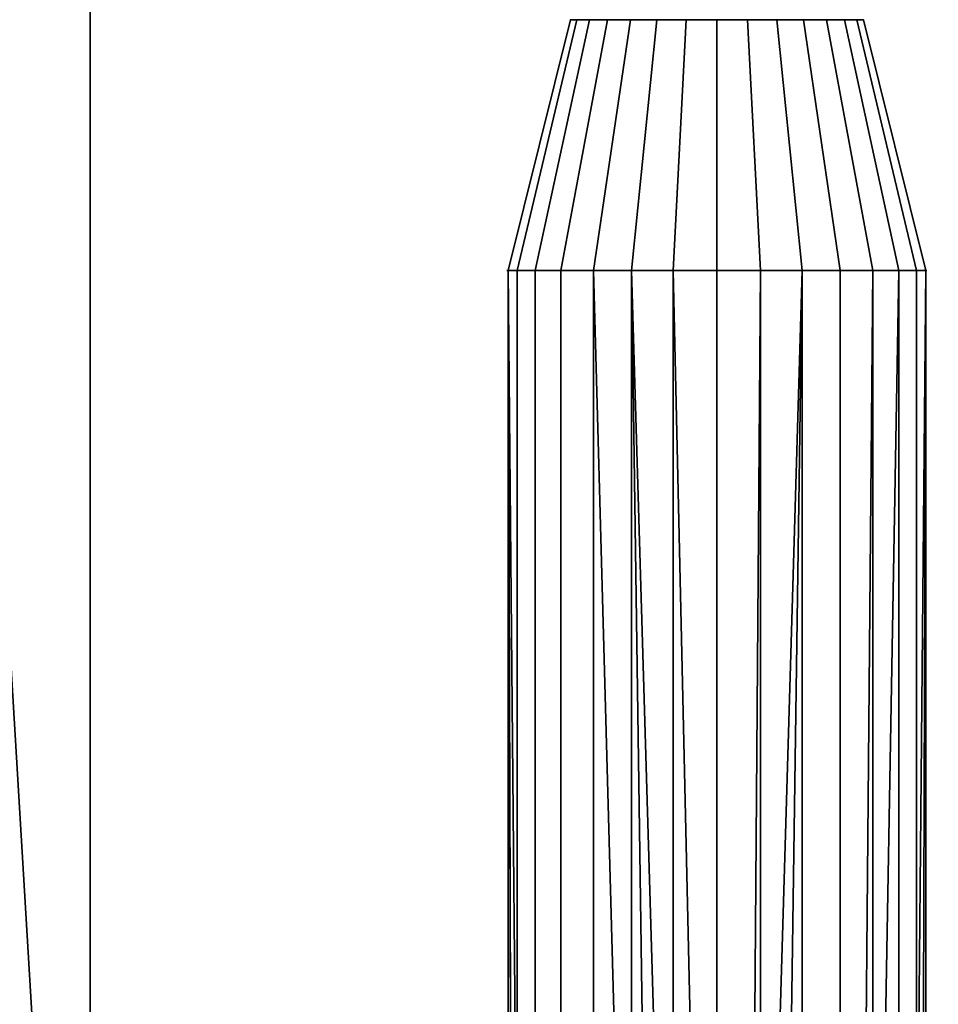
# Model space of a CAD drawing. Header units: millimetres. Extents: x -490 to 6690, y -115 to 132.
# Tile 1026 of 1031: x 6522 to 6537, y 6 to 21. Entities that reach past the tile are written whole.
import ezdxf

# ---------------------------------------------------------------- set-up
doc = ezdxf.new("R2010")
doc.units = ezdxf.units.MM
doc.layers.add('151', color=7, linetype='Continuous', true_color=0xffffff)

# ---------------------------------------------------------------- blocks, each defined once
blk = doc.blocks.new('UG_SURFACE_314')
at = {"layer": '151', "color": 252, "linetype": 'Continuous', "lineweight": 35}
for points in [[(6530.064, 17.409, 1747.965), (6529.918, 17.409, 1749.35), (6530.913, 21.409, 1749.246), (6531.015, 21.409, 1748.274)], [(6529.918, 17.409, 1749.35), (6530.349, 17.409, 1750.675), (6531.215, 21.409, 1750.175), (6530.913, 21.409, 1749.246)], [(6530.064, 17.409, 1769.965), (6529.918, 17.409, 1771.35), (6530.913, 21.409, 1771.246), (6531.015, 21.409, 1770.274)], [(6529.918, 17.409, 1771.35), (6530.349, 17.409, 1772.675), (6531.215, 21.409, 1772.175), (6530.913, 21.409, 1771.246)], [(6530.76, 17.409, 1746.758), (6530.064, 17.409, 1747.965), (6531.015, 21.409, 1748.274), (6531.504, 21.409, 1747.428)], [(6530.76, 17.409, 1768.758), (6530.064, 17.409, 1769.965), (6531.015, 21.409, 1770.274), (6531.504, 21.409, 1769.428)], [(6530.349, 17.409, 1750.675), (6531.281, 17.409, 1751.71), (6531.869, 21.409, 1750.901), (6531.215, 21.409, 1750.175)], [(6530.349, 17.409, 1772.675), (6531.281, 17.409, 1773.71), (6531.869, 21.409, 1772.901), (6531.215, 21.409, 1772.175)], [(6531.888, 17.409, 1745.94), (6530.76, 17.409, 1746.758), (6531.504, 21.409, 1747.428), (6532.294, 21.409, 1746.853)], [(6531.888, 17.409, 1767.94), (6530.76, 17.409, 1768.758), (6531.504, 21.409, 1769.428), (6532.294, 21.409, 1768.853)], [(6531.504, 21.409, 1747.428), (6531.015, 21.409, 1748.274), (6530.913, 21.409, 1749.246), (6533.25, 21.409, 1749)], [(6530.913, 21.409, 1749.246), (6531.215, 21.409, 1750.175), (6531.869, 21.409, 1750.901), (6533.25, 21.409, 1749)], [(6531.504, 21.409, 1769.428), (6531.015, 21.409, 1770.274), (6530.913, 21.409, 1771.246), (6533.25, 21.409, 1771)], [(6530.913, 21.409, 1771.246), (6531.215, 21.409, 1772.175), (6531.869, 21.409, 1772.901), (6533.25, 21.409, 1771)], [(6531.281, 17.409, 1751.71), (6532.554, 17.409, 1752.277), (6532.762, 21.409, 1751.299), (6531.869, 21.409, 1750.901)], [(6531.281, 17.409, 1773.71), (6532.554, 17.409, 1774.277), (6532.762, 21.409, 1773.299), (6531.869, 21.409, 1772.901)], [(6533.25, 21.409, 1749), (6532.294, 21.409, 1746.853), (6531.504, 21.409, 1747.428)], [(6533.25, 21.409, 1771), (6532.294, 21.409, 1768.853), (6531.504, 21.409, 1769.428)], [(6531.869, 21.409, 1750.901), (6532.762, 21.409, 1751.299), (6533.739, 21.409, 1751.299), (6533.25, 21.409, 1749)], [(6531.869, 21.409, 1772.901), (6532.762, 21.409, 1773.299), (6533.739, 21.409, 1773.299), (6533.25, 21.409, 1771)], [(6533.25, 17.409, 1745.65), (6531.888, 17.409, 1745.94), (6532.294, 21.409, 1746.853), (6533.25, 21.409, 1746.65)], [(6533.25, 17.409, 1767.65), (6531.888, 17.409, 1767.94), (6532.294, 21.409, 1768.853), (6533.25, 21.409, 1768.65)], [(6534.206, 21.409, 1746.853), (6533.25, 21.409, 1746.65), (6532.294, 21.409, 1746.853), (6533.25, 21.409, 1749)], [(6534.206, 21.409, 1768.853), (6533.25, 21.409, 1768.65), (6532.294, 21.409, 1768.853), (6533.25, 21.409, 1771)], [(6532.554, 17.409, 1752.277), (6533.947, 17.409, 1752.277), (6533.739, 21.409, 1751.299), (6532.762, 21.409, 1751.299)], [(6532.554, 17.409, 1774.277), (6533.947, 17.409, 1774.277), (6533.739, 21.409, 1773.299), (6532.762, 21.409, 1773.299)], [(6534.613, 17.409, 1745.94), (6533.25, 17.409, 1745.65), (6533.25, 21.409, 1746.65), (6534.206, 21.409, 1746.853)], [(6533.739, 21.409, 1751.299), (6534.631, 21.409, 1750.901), (6535.285, 21.409, 1750.175), (6533.25, 21.409, 1749)], [(6535.285, 21.409, 1750.175), (6535.587, 21.409, 1749.246), (6535.485, 21.409, 1748.274), (6533.25, 21.409, 1749)], [(6535.485, 21.409, 1748.274), (6534.997, 21.409, 1747.428), (6534.206, 21.409, 1746.853), (6533.25, 21.409, 1749)], [(6534.613, 17.409, 1767.94), (6533.25, 17.409, 1767.65), (6533.25, 21.409, 1768.65), (6534.206, 21.409, 1768.853)], [(6533.739, 21.409, 1773.299), (6534.631, 21.409, 1772.901), (6535.285, 21.409, 1772.175), (6533.25, 21.409, 1771)], [(6535.285, 21.409, 1772.175), (6535.587, 21.409, 1771.246), (6535.485, 21.409, 1770.274), (6533.25, 21.409, 1771)], [(6535.485, 21.409, 1770.274), (6534.997, 21.409, 1769.428), (6534.206, 21.409, 1768.853), (6533.25, 21.409, 1771)], [(6533.947, 17.409, 1752.277), (6535.219, 17.409, 1751.71), (6534.631, 21.409, 1750.901), (6533.739, 21.409, 1751.299)], [(6533.947, 17.409, 1774.277), (6535.219, 17.409, 1773.71), (6534.631, 21.409, 1772.901), (6533.739, 21.409, 1773.299)], [(6535.739, 17.409, 1746.758), (6534.613, 17.409, 1745.94), (6534.206, 21.409, 1746.853), (6534.997, 21.409, 1747.428)], [(6535.739, 17.409, 1768.758), (6534.613, 17.409, 1767.94), (6534.206, 21.409, 1768.853), (6534.997, 21.409, 1769.428)], [(6535.219, 17.409, 1751.71), (6536.151, 17.409, 1750.675), (6535.285, 21.409, 1750.175), (6534.631, 21.409, 1750.901)], [(6535.219, 17.409, 1773.71), (6536.151, 17.409, 1772.675), (6535.285, 21.409, 1772.175), (6534.631, 21.409, 1772.901)], [(6536.436, 17.409, 1747.965), (6535.739, 17.409, 1746.758), (6534.997, 21.409, 1747.428), (6535.485, 21.409, 1748.274)], [(6536.436, 17.409, 1769.965), (6535.739, 17.409, 1768.758), (6534.997, 21.409, 1769.428), (6535.485, 21.409, 1770.274)], [(6536.151, 17.409, 1750.675), (6536.582, 17.409, 1749.35), (6535.587, 21.409, 1749.246), (6535.285, 21.409, 1750.175)], [(6536.151, 17.409, 1772.675), (6536.582, 17.409, 1771.35), (6535.587, 21.409, 1771.246), (6535.285, 21.409, 1772.175)], [(6536.582, 17.409, 1749.35), (6536.436, 17.409, 1747.965), (6535.485, 21.409, 1748.274), (6535.587, 21.409, 1749.246)], [(6536.582, 17.409, 1771.35), (6536.436, 17.409, 1769.965), (6535.485, 21.409, 1770.274), (6535.587, 21.409, 1771.246)], [(6529.918, 17.409, 1749.35), (6530.064, 17.409, 1747.965), (6530.064, -29.44, 1747.965)], [(6530.064, -29.44, 1747.965), (6529.919, -29.52, 1748.645), (6529.918, 17.409, 1749.35)], [(6529.918, 17.409, 1749.35), (6530.066, -29.44, 1750.04), (6530.349, -29.297, 1750.675)], [(6529.918, 17.409, 1749.35), (6529.918, -29.521, 1749.35), (6530.066, -29.44, 1750.04)], [(6530.349, -29.297, 1750.675), (6530.349, 17.409, 1750.675), (6529.918, 17.409, 1749.35)], [(6529.919, -29.52, 1748.645), (6529.918, -29.521, 1749.35), (6529.918, 17.409, 1749.35)], [(6529.918, 17.409, 1771.35), (6530.064, 17.409, 1769.965), (6530.064, -29.44, 1769.965)], [(6530.064, -29.44, 1769.965), (6529.919, -29.52, 1770.645), (6529.918, 17.409, 1771.35)], [(6529.918, 17.409, 1771.35), (6530.066, -29.44, 1772.04), (6530.349, -29.297, 1772.675)], [(6529.918, 17.409, 1771.35), (6529.918, -29.521, 1771.35), (6530.066, -29.44, 1772.04)], [(6530.349, -29.297, 1772.675), (6530.349, 17.409, 1772.675), (6529.918, 17.409, 1771.35)], [(6529.919, -29.52, 1770.645), (6529.918, -29.521, 1771.35), (6529.918, 17.409, 1771.35)], [(6530.064, -29.44, 1747.965), (6530.064, 17.409, 1747.965), (6530.76, 17.409, 1746.758), (6530.76, -29.117, 1746.758)], [(6530.064, -29.44, 1769.965), (6530.064, 17.409, 1769.965), (6530.76, 17.409, 1768.758), (6530.76, -29.117, 1768.758)], [(6531.281, -28.935, 1751.71), (6531.281, 17.409, 1751.71), (6530.349, 17.409, 1750.675), (6530.349, -29.297, 1750.675)], [(6531.281, -28.935, 1773.71), (6531.281, 17.409, 1773.71), (6530.349, 17.409, 1772.675), (6530.349, -29.297, 1772.675)], [(6530.76, -29.117, 1746.758), (6530.76, 17.409, 1746.758), (6531.888, 17.409, 1745.94), (6531.888, -28.78, 1745.94)], [(6530.76, -29.117, 1768.758), (6530.76, 17.409, 1768.758), (6531.888, 17.409, 1767.94), (6531.888, -28.78, 1767.94)], [(6531.281, 17.409, 1751.71), (6531.281, -28.935, 1751.71), (6532.545, -28.679, 1752.273)], [(6532.545, -28.679, 1752.273), (6532.554, -28.677, 1752.277), (6532.554, 17.409, 1752.277), (6531.281, 17.409, 1751.71)], [(6531.281, 17.409, 1773.71), (6531.281, -28.935, 1773.71), (6532.545, -28.679, 1774.273)], [(6532.545, -28.679, 1774.273), (6532.554, -28.677, 1774.277), (6532.554, 17.409, 1774.277), (6531.281, 17.409, 1773.71)], [(6531.888, 17.409, 1745.94), (6533.25, 17.409, 1745.65), (6533.25, -28.641, 1745.65)], [(6533.25, -28.641, 1745.65), (6532.545, -28.678, 1745.725), (6531.888, 17.409, 1745.94)], [(6532.545, -28.678, 1745.725), (6531.888, -28.78, 1745.94), (6531.888, 17.409, 1745.94)], [(6531.888, 17.409, 1767.94), (6533.25, 17.409, 1767.65), (6533.25, -28.641, 1767.65)], [(6533.25, -28.641, 1767.65), (6532.545, -28.678, 1767.725), (6531.888, 17.409, 1767.94)], [(6532.545, -28.678, 1767.725), (6531.888, -28.78, 1767.94), (6531.888, 17.409, 1767.94)], [(6532.554, 17.409, 1752.277), (6532.554, -28.677, 1752.277), (6533.594, -28.65, 1752.332)], [(6533.594, -28.65, 1752.332), (6533.947, 17.409, 1752.277), (6532.554, 17.409, 1752.277)], [(6532.554, 17.409, 1774.277), (6532.554, -28.677, 1774.277), (6533.594, -28.65, 1774.332)], [(6533.594, -28.65, 1774.332), (6533.947, 17.409, 1774.277), (6532.554, 17.409, 1774.277)], [(6534.613, 17.409, 1745.94), (6533.952, -28.678, 1745.724), (6533.25, -28.641, 1745.65)], [(6533.25, -28.641, 1745.65), (6533.25, 17.409, 1745.65), (6534.613, 17.409, 1745.94)], [(6534.613, 17.409, 1767.94), (6533.952, -28.678, 1767.724), (6533.25, -28.641, 1767.65)], [(6533.25, -28.641, 1767.65), (6533.25, 17.409, 1767.65), (6534.613, 17.409, 1767.94)], [(6533.594, -28.65, 1752.332), (6533.947, -28.677, 1752.277), (6533.947, 17.409, 1752.277)], [(6533.594, -28.65, 1774.332), (6533.947, -28.677, 1774.277), (6533.947, 17.409, 1774.277)], [(6535.219, -28.935, 1751.71), (6535.219, 17.409, 1751.71), (6533.947, 17.409, 1752.277), (6533.947, -28.677, 1752.277)], [(6535.219, -28.935, 1773.71), (6535.219, 17.409, 1773.71), (6533.947, 17.409, 1774.277), (6533.947, -28.677, 1774.277)], [(6534.613, 17.409, 1745.94), (6534.613, -28.78, 1745.94), (6533.952, -28.678, 1745.724)], [(6534.613, 17.409, 1767.94), (6534.613, -28.78, 1767.94), (6533.952, -28.678, 1767.724)], [(6535.329, -28.994, 1746.46), (6534.613, -28.78, 1745.94), (6534.613, 17.409, 1745.94), (6535.739, 17.409, 1746.758)], [(6535.329, -28.994, 1768.46), (6534.613, -28.78, 1767.94), (6534.613, 17.409, 1767.94), (6535.739, 17.409, 1768.758)], [(6536.151, 17.409, 1750.675), (6535.219, 17.409, 1751.71), (6535.219, -28.935, 1751.71), (6535.333, -28.979, 1751.584)], [(6536.151, 17.409, 1772.675), (6535.219, 17.409, 1773.71), (6535.219, -28.935, 1773.71), (6535.333, -28.979, 1773.584)], [(6535.739, 17.409, 1746.758), (6535.739, -29.117, 1746.758), (6535.329, -28.994, 1746.46)], [(6535.739, 17.409, 1768.758), (6535.739, -29.117, 1768.758), (6535.329, -28.994, 1768.46)], [(6535.333, -28.979, 1751.584), (6536.151, -29.297, 1750.675), (6536.151, 17.409, 1750.675)], [(6535.333, -28.979, 1773.584), (6536.151, -29.297, 1772.675), (6536.151, 17.409, 1772.675)], [(6535.739, -29.117, 1746.758), (6535.739, 17.409, 1746.758), (6536.436, 17.409, 1747.965), (6536.436, -29.44, 1747.965)], [(6535.739, -29.117, 1768.758), (6535.739, 17.409, 1768.758), (6536.436, 17.409, 1769.965), (6536.436, -29.44, 1769.965)], [(6536.582, 17.409, 1749.35), (6536.151, 17.409, 1750.675), (6536.151, -29.297, 1750.675)], [(6536.151, -29.297, 1750.675), (6536.435, -29.44, 1750.04), (6536.582, 17.409, 1749.35)], [(6536.582, 17.409, 1771.35), (6536.151, 17.409, 1772.675), (6536.151, -29.297, 1772.675)], [(6536.151, -29.297, 1772.675), (6536.435, -29.44, 1772.04), (6536.582, 17.409, 1771.35)], [(6536.435, -29.44, 1750.04), (6536.582, -29.521, 1749.35), (6536.582, 17.409, 1749.35)], [(6536.435, -29.44, 1772.04), (6536.582, -29.521, 1771.35), (6536.582, 17.409, 1771.35)], [(6536.582, 17.409, 1749.35), (6536.582, -29.521, 1748.65), (6536.436, -29.44, 1747.965)], [(6536.436, -29.44, 1747.965), (6536.436, 17.409, 1747.965), (6536.582, 17.409, 1749.35)], [(6536.582, 17.409, 1771.35), (6536.582, -29.521, 1770.65), (6536.436, -29.44, 1769.965)], [(6536.436, -29.44, 1769.965), (6536.436, 17.409, 1769.965), (6536.582, 17.409, 1771.35)], [(6536.582, 17.409, 1749.35), (6536.582, -29.521, 1749.35), (6536.582, -29.521, 1748.65)], [(6536.582, 17.409, 1771.35), (6536.582, -29.521, 1771.35), (6536.582, -29.521, 1770.65)]]:
    blk.add_3dface(points, dxfattribs=at)
blk = doc.blocks.new('UG_SURFACE_316')
at = {"layer": '151', "color": 252, "linetype": 'Continuous', "lineweight": 35}
for points in [[(6530.064, 17.409, 267.965), (6529.918, 17.409, 269.35), (6530.913, 21.409, 269.246), (6531.015, 21.409, 268.274)], [(6529.918, 17.409, 269.35), (6530.349, 17.409, 270.675), (6531.215, 21.409, 270.175), (6530.913, 21.409, 269.246)], [(6530.064, 17.409, 289.965), (6529.918, 17.409, 291.35), (6530.913, 21.409, 291.246), (6531.015, 21.409, 290.274)], [(6529.918, 17.409, 291.35), (6530.349, 17.409, 292.675), (6531.215, 21.409, 292.175), (6530.913, 21.409, 291.246)], [(6530.76, 17.409, 266.758), (6530.064, 17.409, 267.965), (6531.015, 21.409, 268.274), (6531.504, 21.409, 267.428)], [(6530.76, 17.409, 288.758), (6530.064, 17.409, 289.965), (6531.015, 21.409, 290.274), (6531.504, 21.409, 289.428)], [(6530.349, 17.409, 270.675), (6531.281, 17.409, 271.71), (6531.869, 21.409, 270.901), (6531.215, 21.409, 270.175)], [(6530.349, 17.409, 292.675), (6531.281, 17.409, 293.71), (6531.869, 21.409, 292.901), (6531.215, 21.409, 292.175)], [(6531.888, 17.409, 265.94), (6530.76, 17.409, 266.758), (6531.504, 21.409, 267.428), (6532.294, 21.409, 266.853)], [(6531.888, 17.409, 287.94), (6530.76, 17.409, 288.758), (6531.504, 21.409, 289.428), (6532.294, 21.409, 288.853)], [(6531.504, 21.409, 267.428), (6531.015, 21.409, 268.274), (6530.913, 21.409, 269.246), (6533.25, 21.409, 269)], [(6530.913, 21.409, 269.246), (6531.215, 21.409, 270.175), (6531.869, 21.409, 270.901), (6533.25, 21.409, 269)], [(6531.504, 21.409, 289.428), (6531.015, 21.409, 290.274), (6530.913, 21.409, 291.246), (6533.25, 21.409, 291)], [(6530.913, 21.409, 291.246), (6531.215, 21.409, 292.175), (6531.869, 21.409, 292.901), (6533.25, 21.409, 291)], [(6531.281, 17.409, 271.71), (6532.554, 17.409, 272.277), (6532.762, 21.409, 271.299), (6531.869, 21.409, 270.901)], [(6531.281, 17.409, 293.71), (6532.554, 17.409, 294.277), (6532.762, 21.409, 293.299), (6531.869, 21.409, 292.901)], [(6533.25, 21.409, 269), (6532.294, 21.409, 266.853), (6531.504, 21.409, 267.428)], [(6533.25, 21.409, 291), (6532.294, 21.409, 288.853), (6531.504, 21.409, 289.428)], [(6531.869, 21.409, 270.901), (6532.762, 21.409, 271.299), (6533.739, 21.409, 271.299), (6533.25, 21.409, 269)], [(6531.869, 21.409, 292.901), (6532.762, 21.409, 293.299), (6533.739, 21.409, 293.299), (6533.25, 21.409, 291)], [(6533.25, 17.409, 265.65), (6531.888, 17.409, 265.94), (6532.294, 21.409, 266.853), (6533.25, 21.409, 266.65)], [(6533.25, 17.409, 287.65), (6531.888, 17.409, 287.94), (6532.294, 21.409, 288.853), (6533.25, 21.409, 288.65)], [(6534.206, 21.409, 266.853), (6533.25, 21.409, 266.65), (6532.294, 21.409, 266.853), (6533.25, 21.409, 269)], [(6534.206, 21.409, 288.853), (6533.25, 21.409, 288.65), (6532.294, 21.409, 288.853), (6533.25, 21.409, 291)], [(6532.554, 17.409, 272.277), (6533.947, 17.409, 272.277), (6533.739, 21.409, 271.299), (6532.762, 21.409, 271.299)], [(6532.554, 17.409, 294.277), (6533.947, 17.409, 294.277), (6533.739, 21.409, 293.299), (6532.762, 21.409, 293.299)], [(6534.613, 17.409, 265.94), (6533.25, 17.409, 265.65), (6533.25, 21.409, 266.65), (6534.206, 21.409, 266.853)], [(6533.739, 21.409, 271.299), (6534.631, 21.409, 270.901), (6535.285, 21.409, 270.175), (6533.25, 21.409, 269)], [(6535.285, 21.409, 270.175), (6535.587, 21.409, 269.246), (6535.485, 21.409, 268.274), (6533.25, 21.409, 269)], [(6535.485, 21.409, 268.274), (6534.997, 21.409, 267.428), (6534.206, 21.409, 266.853), (6533.25, 21.409, 269)], [(6534.613, 17.409, 287.94), (6533.25, 17.409, 287.65), (6533.25, 21.409, 288.65), (6534.206, 21.409, 288.853)], [(6533.739, 21.409, 293.299), (6534.631, 21.409, 292.901), (6535.285, 21.409, 292.175), (6533.25, 21.409, 291)], [(6535.285, 21.409, 292.175), (6535.587, 21.409, 291.246), (6535.485, 21.409, 290.274), (6533.25, 21.409, 291)], [(6535.485, 21.409, 290.274), (6534.997, 21.409, 289.428), (6534.206, 21.409, 288.853), (6533.25, 21.409, 291)], [(6533.947, 17.409, 272.277), (6535.219, 17.409, 271.71), (6534.631, 21.409, 270.901), (6533.739, 21.409, 271.299)], [(6533.947, 17.409, 294.277), (6535.219, 17.409, 293.71), (6534.631, 21.409, 292.901), (6533.739, 21.409, 293.299)], [(6535.739, 17.409, 266.758), (6534.613, 17.409, 265.94), (6534.206, 21.409, 266.853), (6534.997, 21.409, 267.428)], [(6535.739, 17.409, 288.758), (6534.613, 17.409, 287.94), (6534.206, 21.409, 288.853), (6534.997, 21.409, 289.428)], [(6535.219, 17.409, 271.71), (6536.151, 17.409, 270.675), (6535.285, 21.409, 270.175), (6534.631, 21.409, 270.901)], [(6535.219, 17.409, 293.71), (6536.151, 17.409, 292.675), (6535.285, 21.409, 292.175), (6534.631, 21.409, 292.901)], [(6536.436, 17.409, 267.965), (6535.739, 17.409, 266.758), (6534.997, 21.409, 267.428), (6535.485, 21.409, 268.274)], [(6536.436, 17.409, 289.965), (6535.739, 17.409, 288.758), (6534.997, 21.409, 289.428), (6535.485, 21.409, 290.274)], [(6536.151, 17.409, 270.675), (6536.582, 17.409, 269.35), (6535.587, 21.409, 269.246), (6535.285, 21.409, 270.175)], [(6536.151, 17.409, 292.675), (6536.582, 17.409, 291.35), (6535.587, 21.409, 291.246), (6535.285, 21.409, 292.175)], [(6536.582, 17.409, 269.35), (6536.436, 17.409, 267.965), (6535.485, 21.409, 268.274), (6535.587, 21.409, 269.246)], [(6536.582, 17.409, 291.35), (6536.436, 17.409, 289.965), (6535.485, 21.409, 290.274), (6535.587, 21.409, 291.246)], [(6529.918, 17.409, 269.35), (6530.064, 17.409, 267.965), (6530.064, -29.44, 267.965)], [(6530.064, -29.44, 267.965), (6529.919, -29.52, 268.645), (6529.918, 17.409, 269.35)], [(6529.918, 17.409, 269.35), (6530.066, -29.44, 270.04), (6530.349, -29.297, 270.675)], [(6529.918, 17.409, 269.35), (6529.918, -29.521, 269.35), (6530.066, -29.44, 270.04)], [(6530.349, -29.297, 270.675), (6530.349, 17.409, 270.675), (6529.918, 17.409, 269.35)], [(6529.919, -29.52, 268.645), (6529.918, -29.521, 269.35), (6529.918, 17.409, 269.35)], [(6529.918, 17.409, 291.35), (6530.064, 17.409, 289.965), (6530.064, -29.44, 289.965)], [(6530.064, -29.44, 289.965), (6529.919, -29.52, 290.645), (6529.918, 17.409, 291.35)], [(6529.918, 17.409, 291.35), (6530.066, -29.44, 292.04), (6530.349, -29.297, 292.675)], [(6529.918, 17.409, 291.35), (6529.918, -29.521, 291.35), (6530.066, -29.44, 292.04)], [(6530.349, -29.297, 292.675), (6530.349, 17.409, 292.675), (6529.918, 17.409, 291.35)], [(6529.919, -29.52, 290.645), (6529.918, -29.521, 291.35), (6529.918, 17.409, 291.35)], [(6530.064, -29.44, 267.965), (6530.064, 17.409, 267.965), (6530.76, 17.409, 266.758), (6530.76, -29.117, 266.758)], [(6530.064, -29.44, 289.965), (6530.064, 17.409, 289.965), (6530.76, 17.409, 288.758), (6530.76, -29.117, 288.758)], [(6531.281, -28.935, 271.71), (6531.281, 17.409, 271.71), (6530.349, 17.409, 270.675), (6530.349, -29.297, 270.675)], [(6531.281, -28.935, 293.71), (6531.281, 17.409, 293.71), (6530.349, 17.409, 292.675), (6530.349, -29.297, 292.675)], [(6530.76, -29.117, 266.758), (6530.76, 17.409, 266.758), (6531.888, 17.409, 265.94), (6531.888, -28.78, 265.94)], [(6530.76, -29.117, 288.758), (6530.76, 17.409, 288.758), (6531.888, 17.409, 287.94), (6531.888, -28.78, 287.94)], [(6531.281, 17.409, 271.71), (6531.281, -28.935, 271.71), (6532.545, -28.679, 272.273)], [(6532.545, -28.679, 272.273), (6532.554, -28.677, 272.277), (6532.554, 17.409, 272.277), (6531.281, 17.409, 271.71)], [(6531.281, 17.409, 293.71), (6531.281, -28.935, 293.71), (6532.545, -28.679, 294.273)], [(6532.545, -28.679, 294.273), (6532.554, -28.677, 294.277), (6532.554, 17.409, 294.277), (6531.281, 17.409, 293.71)], [(6531.888, 17.409, 265.94), (6533.25, 17.409, 265.65), (6533.25, -28.641, 265.65)], [(6533.25, -28.641, 265.65), (6532.545, -28.678, 265.725), (6531.888, 17.409, 265.94)], [(6532.545, -28.678, 265.725), (6531.888, -28.78, 265.94), (6531.888, 17.409, 265.94)], [(6531.888, 17.409, 287.94), (6533.25, 17.409, 287.65), (6533.25, -28.641, 287.65)], [(6533.25, -28.641, 287.65), (6532.545, -28.678, 287.725), (6531.888, 17.409, 287.94)], [(6532.545, -28.678, 287.725), (6531.888, -28.78, 287.94), (6531.888, 17.409, 287.94)], [(6532.554, 17.409, 272.277), (6532.554, -28.677, 272.277), (6533.594, -28.65, 272.332)], [(6533.594, -28.65, 272.332), (6533.947, 17.409, 272.277), (6532.554, 17.409, 272.277)], [(6532.554, 17.409, 294.277), (6532.554, -28.677, 294.277), (6533.594, -28.65, 294.332)], [(6533.594, -28.65, 294.332), (6533.947, 17.409, 294.277), (6532.554, 17.409, 294.277)], [(6534.613, 17.409, 265.94), (6533.952, -28.678, 265.724), (6533.25, -28.641, 265.65)], [(6533.25, -28.641, 265.65), (6533.25, 17.409, 265.65), (6534.613, 17.409, 265.94)], [(6534.613, 17.409, 287.94), (6533.952, -28.678, 287.724), (6533.25, -28.641, 287.65)], [(6533.25, -28.641, 287.65), (6533.25, 17.409, 287.65), (6534.613, 17.409, 287.94)], [(6533.594, -28.65, 272.332), (6533.947, -28.677, 272.277), (6533.947, 17.409, 272.277)], [(6533.594, -28.65, 294.332), (6533.947, -28.677, 294.277), (6533.947, 17.409, 294.277)], [(6535.219, -28.935, 271.71), (6535.219, 17.409, 271.71), (6533.947, 17.409, 272.277), (6533.947, -28.677, 272.277)], [(6535.219, -28.935, 293.71), (6535.219, 17.409, 293.71), (6533.947, 17.409, 294.277), (6533.947, -28.677, 294.277)], [(6534.613, 17.409, 265.94), (6534.613, -28.78, 265.94), (6533.952, -28.678, 265.724)], [(6534.613, 17.409, 287.94), (6534.613, -28.78, 287.94), (6533.952, -28.678, 287.724)], [(6535.329, -28.994, 266.46), (6534.613, -28.78, 265.94), (6534.613, 17.409, 265.94), (6535.739, 17.409, 266.758)], [(6535.329, -28.994, 288.46), (6534.613, -28.78, 287.94), (6534.613, 17.409, 287.94), (6535.739, 17.409, 288.758)], [(6536.151, 17.409, 270.675), (6535.219, 17.409, 271.71), (6535.219, -28.935, 271.71), (6535.333, -28.979, 271.584)], [(6536.151, 17.409, 292.675), (6535.219, 17.409, 293.71), (6535.219, -28.935, 293.71), (6535.333, -28.979, 293.584)], [(6535.739, 17.409, 266.758), (6535.739, -29.117, 266.758), (6535.329, -28.994, 266.46)], [(6535.739, 17.409, 288.758), (6535.739, -29.117, 288.758), (6535.329, -28.994, 288.46)], [(6535.333, -28.979, 271.584), (6536.151, -29.297, 270.675), (6536.151, 17.409, 270.675)], [(6535.333, -28.979, 293.584), (6536.151, -29.297, 292.675), (6536.151, 17.409, 292.675)], [(6535.739, -29.117, 266.758), (6535.739, 17.409, 266.758), (6536.436, 17.409, 267.965), (6536.436, -29.44, 267.965)], [(6535.739, -29.117, 288.758), (6535.739, 17.409, 288.758), (6536.436, 17.409, 289.965), (6536.436, -29.44, 289.965)], [(6536.582, 17.409, 269.35), (6536.151, 17.409, 270.675), (6536.151, -29.297, 270.675)], [(6536.151, -29.297, 270.675), (6536.435, -29.44, 270.04), (6536.582, 17.409, 269.35)], [(6536.582, 17.409, 291.35), (6536.151, 17.409, 292.675), (6536.151, -29.297, 292.675)], [(6536.151, -29.297, 292.675), (6536.435, -29.44, 292.04), (6536.582, 17.409, 291.35)], [(6536.435, -29.44, 270.04), (6536.582, -29.521, 269.35), (6536.582, 17.409, 269.35)], [(6536.435, -29.44, 292.04), (6536.582, -29.521, 291.35), (6536.582, 17.409, 291.35)], [(6536.582, 17.409, 269.35), (6536.582, -29.521, 268.65), (6536.436, -29.44, 267.965)], [(6536.436, -29.44, 267.965), (6536.436, 17.409, 267.965), (6536.582, 17.409, 269.35)], [(6536.582, 17.409, 291.35), (6536.582, -29.521, 290.65), (6536.436, -29.44, 289.965)], [(6536.436, -29.44, 289.965), (6536.436, 17.409, 289.965), (6536.582, 17.409, 291.35)], [(6536.582, 17.409, 269.35), (6536.582, -29.521, 269.35), (6536.582, -29.521, 268.65)], [(6536.582, 17.409, 291.35), (6536.582, -29.521, 291.35), (6536.582, -29.521, 290.65)]]:
    blk.add_3dface(points, dxfattribs=at)
blk = doc.blocks.new('UG_SURFACE_317')
at = {"layer": '151', "color": 252, "linetype": 'Continuous', "lineweight": 35}
for points in [[(6530.064, 17.409, 1209.965), (6529.918, 17.409, 1211.35), (6530.913, 21.409, 1211.246), (6531.015, 21.409, 1210.274)], [(6529.918, 17.409, 1211.35), (6530.349, 17.409, 1212.675), (6531.215, 21.409, 1212.175), (6530.913, 21.409, 1211.246)], [(6530.064, 17.409, 1231.965), (6529.918, 17.409, 1233.35), (6530.913, 21.409, 1233.246), (6531.015, 21.409, 1232.274)], [(6529.918, 17.409, 1233.35), (6530.349, 17.409, 1234.675), (6531.215, 21.409, 1234.175), (6530.913, 21.409, 1233.246)], [(6530.76, 17.409, 1208.758), (6530.064, 17.409, 1209.965), (6531.015, 21.409, 1210.274), (6531.504, 21.409, 1209.428)], [(6530.76, 17.409, 1230.758), (6530.064, 17.409, 1231.965), (6531.015, 21.409, 1232.274), (6531.504, 21.409, 1231.428)], [(6530.349, 17.409, 1212.675), (6531.281, 17.409, 1213.71), (6531.869, 21.409, 1212.901), (6531.215, 21.409, 1212.175)], [(6530.349, 17.409, 1234.675), (6531.281, 17.409, 1235.71), (6531.869, 21.409, 1234.901), (6531.215, 21.409, 1234.175)], [(6531.888, 17.409, 1207.94), (6530.76, 17.409, 1208.758), (6531.504, 21.409, 1209.428), (6532.294, 21.409, 1208.853)], [(6531.888, 17.409, 1229.94), (6530.76, 17.409, 1230.758), (6531.504, 21.409, 1231.428), (6532.294, 21.409, 1230.853)], [(6531.504, 21.409, 1209.428), (6531.015, 21.409, 1210.274), (6530.913, 21.409, 1211.246), (6533.25, 21.409, 1211)], [(6530.913, 21.409, 1211.246), (6531.215, 21.409, 1212.175), (6531.869, 21.409, 1212.901), (6533.25, 21.409, 1211)], [(6531.504, 21.409, 1231.428), (6531.015, 21.409, 1232.274), (6530.913, 21.409, 1233.246), (6533.25, 21.409, 1233)], [(6530.913, 21.409, 1233.246), (6531.215, 21.409, 1234.175), (6531.869, 21.409, 1234.901), (6533.25, 21.409, 1233)], [(6531.281, 17.409, 1213.71), (6532.554, 17.409, 1214.277), (6532.762, 21.409, 1213.299), (6531.869, 21.409, 1212.901)], [(6531.281, 17.409, 1235.71), (6532.554, 17.409, 1236.277), (6532.762, 21.409, 1235.299), (6531.869, 21.409, 1234.901)], [(6533.25, 21.409, 1211), (6532.294, 21.409, 1208.853), (6531.504, 21.409, 1209.428)], [(6533.25, 21.409, 1233), (6532.294, 21.409, 1230.853), (6531.504, 21.409, 1231.428)], [(6531.869, 21.409, 1212.901), (6532.762, 21.409, 1213.299), (6533.739, 21.409, 1213.299), (6533.25, 21.409, 1211)], [(6531.869, 21.409, 1234.901), (6532.762, 21.409, 1235.299), (6533.739, 21.409, 1235.299), (6533.25, 21.409, 1233)], [(6533.25, 17.409, 1207.65), (6531.888, 17.409, 1207.94), (6532.294, 21.409, 1208.853), (6533.25, 21.409, 1208.65)], [(6533.25, 17.409, 1229.65), (6531.888, 17.409, 1229.94), (6532.294, 21.409, 1230.853), (6533.25, 21.409, 1230.65)], [(6534.206, 21.409, 1208.853), (6533.25, 21.409, 1208.65), (6532.294, 21.409, 1208.853), (6533.25, 21.409, 1211)], [(6534.206, 21.409, 1230.853), (6533.25, 21.409, 1230.65), (6532.294, 21.409, 1230.853), (6533.25, 21.409, 1233)], [(6532.554, 17.409, 1214.277), (6533.947, 17.409, 1214.277), (6533.739, 21.409, 1213.299), (6532.762, 21.409, 1213.299)], [(6532.554, 17.409, 1236.277), (6533.947, 17.409, 1236.277), (6533.739, 21.409, 1235.299), (6532.762, 21.409, 1235.299)], [(6534.613, 17.409, 1207.94), (6533.25, 17.409, 1207.65), (6533.25, 21.409, 1208.65), (6534.206, 21.409, 1208.853)], [(6533.739, 21.409, 1213.299), (6534.631, 21.409, 1212.901), (6535.285, 21.409, 1212.175), (6533.25, 21.409, 1211)], [(6535.285, 21.409, 1212.175), (6535.587, 21.409, 1211.246), (6535.485, 21.409, 1210.274), (6533.25, 21.409, 1211)], [(6535.485, 21.409, 1210.274), (6534.997, 21.409, 1209.428), (6534.206, 21.409, 1208.853), (6533.25, 21.409, 1211)], [(6534.613, 17.409, 1229.94), (6533.25, 17.409, 1229.65), (6533.25, 21.409, 1230.65), (6534.206, 21.409, 1230.853)], [(6533.739, 21.409, 1235.299), (6534.631, 21.409, 1234.901), (6535.285, 21.409, 1234.175), (6533.25, 21.409, 1233)], [(6535.285, 21.409, 1234.175), (6535.587, 21.409, 1233.246), (6535.485, 21.409, 1232.274), (6533.25, 21.409, 1233)], [(6535.485, 21.409, 1232.274), (6534.997, 21.409, 1231.428), (6534.206, 21.409, 1230.853), (6533.25, 21.409, 1233)], [(6533.947, 17.409, 1214.277), (6535.219, 17.409, 1213.71), (6534.631, 21.409, 1212.901), (6533.739, 21.409, 1213.299)], [(6533.947, 17.409, 1236.277), (6535.219, 17.409, 1235.71), (6534.631, 21.409, 1234.901), (6533.739, 21.409, 1235.299)], [(6535.739, 17.409, 1208.758), (6534.613, 17.409, 1207.94), (6534.206, 21.409, 1208.853), (6534.997, 21.409, 1209.428)], [(6535.739, 17.409, 1230.758), (6534.613, 17.409, 1229.94), (6534.206, 21.409, 1230.853), (6534.997, 21.409, 1231.428)], [(6535.219, 17.409, 1213.71), (6536.151, 17.409, 1212.675), (6535.285, 21.409, 1212.175), (6534.631, 21.409, 1212.901)], [(6535.219, 17.409, 1235.71), (6536.151, 17.409, 1234.675), (6535.285, 21.409, 1234.175), (6534.631, 21.409, 1234.901)], [(6536.436, 17.409, 1209.965), (6535.739, 17.409, 1208.758), (6534.997, 21.409, 1209.428), (6535.485, 21.409, 1210.274)], [(6536.436, 17.409, 1231.965), (6535.739, 17.409, 1230.758), (6534.997, 21.409, 1231.428), (6535.485, 21.409, 1232.274)], [(6536.151, 17.409, 1212.675), (6536.582, 17.409, 1211.35), (6535.587, 21.409, 1211.246), (6535.285, 21.409, 1212.175)], [(6536.151, 17.409, 1234.675), (6536.582, 17.409, 1233.35), (6535.587, 21.409, 1233.246), (6535.285, 21.409, 1234.175)], [(6536.582, 17.409, 1211.35), (6536.436, 17.409, 1209.965), (6535.485, 21.409, 1210.274), (6535.587, 21.409, 1211.246)], [(6536.582, 17.409, 1233.35), (6536.436, 17.409, 1231.965), (6535.485, 21.409, 1232.274), (6535.587, 21.409, 1233.246)], [(6529.918, 17.409, 1211.35), (6530.064, 17.409, 1209.965), (6530.064, -29.44, 1209.965)], [(6530.064, -29.44, 1209.965), (6529.919, -29.52, 1210.645), (6529.918, 17.409, 1211.35)], [(6529.918, 17.409, 1211.35), (6530.066, -29.44, 1212.04), (6530.349, -29.297, 1212.675)], [(6529.918, 17.409, 1211.35), (6529.918, -29.521, 1211.35), (6530.066, -29.44, 1212.04)], [(6530.349, -29.297, 1212.675), (6530.349, 17.409, 1212.675), (6529.918, 17.409, 1211.35)], [(6529.919, -29.52, 1210.645), (6529.918, -29.521, 1211.35), (6529.918, 17.409, 1211.35)], [(6529.918, 17.409, 1233.35), (6530.064, 17.409, 1231.965), (6530.064, -29.44, 1231.965)], [(6530.064, -29.44, 1231.965), (6529.919, -29.52, 1232.645), (6529.918, 17.409, 1233.35)], [(6529.918, 17.409, 1233.35), (6530.066, -29.44, 1234.04), (6530.349, -29.297, 1234.675)], [(6529.918, 17.409, 1233.35), (6529.918, -29.521, 1233.35), (6530.066, -29.44, 1234.04)], [(6530.349, -29.297, 1234.675), (6530.349, 17.409, 1234.675), (6529.918, 17.409, 1233.35)], [(6529.919, -29.52, 1232.645), (6529.918, -29.521, 1233.35), (6529.918, 17.409, 1233.35)], [(6530.064, -29.44, 1209.965), (6530.064, 17.409, 1209.965), (6530.76, 17.409, 1208.758), (6530.76, -29.117, 1208.758)], [(6530.064, -29.44, 1231.965), (6530.064, 17.409, 1231.965), (6530.76, 17.409, 1230.758), (6530.76, -29.117, 1230.758)], [(6531.281, -28.935, 1213.71), (6531.281, 17.409, 1213.71), (6530.349, 17.409, 1212.675), (6530.349, -29.297, 1212.675)], [(6531.281, -28.935, 1235.71), (6531.281, 17.409, 1235.71), (6530.349, 17.409, 1234.675), (6530.349, -29.297, 1234.675)], [(6530.76, -29.117, 1208.758), (6530.76, 17.409, 1208.758), (6531.888, 17.409, 1207.94), (6531.888, -28.78, 1207.94)], [(6530.76, -29.117, 1230.758), (6530.76, 17.409, 1230.758), (6531.888, 17.409, 1229.94), (6531.888, -28.78, 1229.94)], [(6531.281, 17.409, 1213.71), (6531.281, -28.935, 1213.71), (6532.545, -28.679, 1214.273)], [(6532.545, -28.679, 1214.273), (6532.554, -28.677, 1214.277), (6532.554, 17.409, 1214.277), (6531.281, 17.409, 1213.71)], [(6531.281, 17.409, 1235.71), (6531.281, -28.935, 1235.71), (6532.545, -28.679, 1236.273)], [(6532.545, -28.679, 1236.273), (6532.554, -28.677, 1236.277), (6532.554, 17.409, 1236.277), (6531.281, 17.409, 1235.71)], [(6531.888, 17.409, 1207.94), (6533.25, 17.409, 1207.65), (6533.25, -28.641, 1207.65)], [(6533.25, -28.641, 1207.65), (6532.545, -28.678, 1207.725), (6531.888, 17.409, 1207.94)], [(6532.545, -28.678, 1207.725), (6531.888, -28.78, 1207.94), (6531.888, 17.409, 1207.94)], [(6531.888, 17.409, 1229.94), (6533.25, 17.409, 1229.65), (6533.25, -28.641, 1229.65)], [(6533.25, -28.641, 1229.65), (6532.545, -28.678, 1229.725), (6531.888, 17.409, 1229.94)], [(6532.545, -28.678, 1229.725), (6531.888, -28.78, 1229.94), (6531.888, 17.409, 1229.94)], [(6532.554, 17.409, 1214.277), (6532.554, -28.677, 1214.277), (6533.594, -28.65, 1214.332)], [(6533.594, -28.65, 1214.332), (6533.947, 17.409, 1214.277), (6532.554, 17.409, 1214.277)], [(6532.554, 17.409, 1236.277), (6532.554, -28.677, 1236.277), (6533.594, -28.65, 1236.332)], [(6533.594, -28.65, 1236.332), (6533.947, 17.409, 1236.277), (6532.554, 17.409, 1236.277)], [(6534.613, 17.409, 1207.94), (6533.952, -28.678, 1207.724), (6533.25, -28.641, 1207.65)], [(6533.25, -28.641, 1207.65), (6533.25, 17.409, 1207.65), (6534.613, 17.409, 1207.94)], [(6534.613, 17.409, 1229.94), (6533.952, -28.678, 1229.724), (6533.25, -28.641, 1229.65)], [(6533.25, -28.641, 1229.65), (6533.25, 17.409, 1229.65), (6534.613, 17.409, 1229.94)], [(6533.594, -28.65, 1214.332), (6533.947, -28.677, 1214.277), (6533.947, 17.409, 1214.277)], [(6533.594, -28.65, 1236.332), (6533.947, -28.677, 1236.277), (6533.947, 17.409, 1236.277)], [(6535.219, -28.935, 1213.71), (6535.219, 17.409, 1213.71), (6533.947, 17.409, 1214.277), (6533.947, -28.677, 1214.277)], [(6535.219, -28.935, 1235.71), (6535.219, 17.409, 1235.71), (6533.947, 17.409, 1236.277), (6533.947, -28.677, 1236.277)], [(6534.613, 17.409, 1207.94), (6534.613, -28.78, 1207.94), (6533.952, -28.678, 1207.724)], [(6534.613, 17.409, 1229.94), (6534.613, -28.78, 1229.94), (6533.952, -28.678, 1229.724)], [(6535.329, -28.994, 1208.46), (6534.613, -28.78, 1207.94), (6534.613, 17.409, 1207.94), (6535.739, 17.409, 1208.758)], [(6535.329, -28.994, 1230.46), (6534.613, -28.78, 1229.94), (6534.613, 17.409, 1229.94), (6535.739, 17.409, 1230.758)], [(6536.151, 17.409, 1212.675), (6535.219, 17.409, 1213.71), (6535.219, -28.935, 1213.71), (6535.333, -28.979, 1213.584)], [(6536.151, 17.409, 1234.675), (6535.219, 17.409, 1235.71), (6535.219, -28.935, 1235.71), (6535.333, -28.979, 1235.584)], [(6535.739, 17.409, 1208.758), (6535.739, -29.117, 1208.758), (6535.329, -28.994, 1208.46)], [(6535.739, 17.409, 1230.758), (6535.739, -29.117, 1230.758), (6535.329, -28.994, 1230.46)], [(6535.333, -28.979, 1213.584), (6536.151, -29.297, 1212.675), (6536.151, 17.409, 1212.675)], [(6535.333, -28.979, 1235.584), (6536.151, -29.297, 1234.675), (6536.151, 17.409, 1234.675)], [(6535.739, -29.117, 1208.758), (6535.739, 17.409, 1208.758), (6536.436, 17.409, 1209.965), (6536.436, -29.44, 1209.965)], [(6535.739, -29.117, 1230.758), (6535.739, 17.409, 1230.758), (6536.436, 17.409, 1231.965), (6536.436, -29.44, 1231.965)], [(6536.582, 17.409, 1211.35), (6536.151, 17.409, 1212.675), (6536.151, -29.297, 1212.675)], [(6536.151, -29.297, 1212.675), (6536.435, -29.44, 1212.04), (6536.582, 17.409, 1211.35)], [(6536.582, 17.409, 1233.35), (6536.151, 17.409, 1234.675), (6536.151, -29.297, 1234.675)], [(6536.151, -29.297, 1234.675), (6536.435, -29.44, 1234.04), (6536.582, 17.409, 1233.35)], [(6536.435, -29.44, 1212.04), (6536.582, -29.521, 1211.35), (6536.582, 17.409, 1211.35)], [(6536.435, -29.44, 1234.04), (6536.582, -29.521, 1233.35), (6536.582, 17.409, 1233.35)], [(6536.582, 17.409, 1211.35), (6536.582, -29.521, 1210.65), (6536.436, -29.44, 1209.965)], [(6536.436, -29.44, 1209.965), (6536.436, 17.409, 1209.965), (6536.582, 17.409, 1211.35)], [(6536.582, 17.409, 1233.35), (6536.582, -29.521, 1232.65), (6536.436, -29.44, 1231.965)], [(6536.436, -29.44, 1231.965), (6536.436, 17.409, 1231.965), (6536.582, 17.409, 1233.35)], [(6536.582, 17.409, 1211.35), (6536.582, -29.521, 1211.35), (6536.582, -29.521, 1210.65)], [(6536.582, 17.409, 1233.35), (6536.582, -29.521, 1233.35), (6536.582, -29.521, 1232.65)]]:
    blk.add_3dface(points, dxfattribs=at)
blk = doc.blocks.new('UG_SURFACE_369')
at = {"layer": '151', "color": 254, "linetype": 'Continuous', "lineweight": 35}
for points in [[(6523.25, 111.75, 2030.25), (5476.75, 111.75, 2030.25), (5476.75, -10, 2030.25), (6523.25, -10, 2030.25)], [(6517.5, 86, 2024.5), (6517.5, 111.75, 2024.5), (6523.25, 111.75, 2030.25), (6523.25, -10, 2030.25)], [(6517.5, 21, 2024.5), (6517.5, 86, 2024.5), (6523.25, -10, 2030.25)], [(6523.25, -10, 2030.25), (6519.5, -10, 2026.5), (6517.5, -8, 2024.5), (6517.5, 21, 2024.5)]]:
    blk.add_3dface(points, dxfattribs=at)
blk = doc.blocks.new('UG_SURFACE_375')
at = {"layer": '151', "color": 254, "linetype": 'Continuous', "lineweight": 35}
for points in [[(6517.5, 86, 2024.5), (6517.5, 21, 2024.5), (6523.25, 111.75, 2030.25)], [(6523.25, -10, 2030.25), (6523.25, 111.75, 2030.25), (6517.5, 21, 2024.5)], [(6517.5, 86, -8), (6517.5, 111.75, -8), (6523.25, 111.75, -8), (6523.25, -10, -8)], [(6523.25, 111.75, 2030.25), (6523.25, -1.96, 1226.891), (6523.25, -0.061, 1226.045)], [(6523.25, -0.061, 1226.045), (6523.25, 1.33, 1224.5), (6523.25, 111.75, 2030.25)], [(6523.25, 1.33, 1224.5), (6523.25, 1.973, 1222.523), (6523.25, 111.75, 2030.25)], [(6523.25, 111.75, 2030.25), (6523.25, 1.33, 1762.5), (6523.25, 1.973, 1760.523)], [(6523.25, 111.75, -8), (6523.25, 1.33, 282.5), (6523.25, 1.973, 280.523)], [(6523.25, 111.75, 2030.25), (6523.25, -0.061, 284.045), (6523.25, 1.33, 282.5)], [(6523.25, 111.75, 2030.25), (6523.25, -7.33, 282.5), (6523.25, -5.939, 284.045)], [(6523.25, 1.973, 1222.523), (6523.25, 1.755, 1220.455), (6523.25, -7.33, 282.5), (6523.25, 111.75, 2030.25)], [(6523.25, 1.973, 1760.523), (6523.25, -1.96, 1226.891), (6523.25, 111.75, 2030.25)], [(6523.25, 111.75, 2030.25), (6523.25, -1.96, 1764.891), (6523.25, -0.061, 1764.045)], [(6523.25, 1.973, 280.523), (6523.25, 1.755, 278.455), (6523.25, 111.75, -8)], [(6523.25, 1.755, 278.455), (6523.25, 0.716, 276.654), (6523.25, 111.75, -8)], [(6523.25, 111.75, 2030.25), (6523.25, -1.96, 284.891), (6523.25, -0.061, 284.045)], [(6523.25, 1.33, 282.5), (6523.25, 111.75, -8), (6523.25, 111.75, 2030.25)], [(6523.25, -5.939, 284.045), (6523.25, -4.04, 284.891), (6523.25, 111.75, 2030.25)], [(6523.25, -4.04, 284.891), (6523.25, -1.96, 284.891), (6523.25, 111.75, 2030.25)], [(6523.25, -0.061, 1764.045), (6523.25, 1.33, 1762.5), (6523.25, 111.75, 2030.25)], [(6523.25, 0.716, 276.654), (6523.25, -0.966, 275.432), (6523.25, 111.75, -8)], [(6523.25, 111.75, 2030.25), (6523.25, -10, 2030.25), (6523.25, -4.04, 1764.891), (6523.25, -1.96, 1764.891)], [(6523.25, -0.966, 275.432), (6523.25, -3, 275), (6523.25, -10, -8), (6523.25, 111.75, -8)], [(6517.5, 21, -8), (6517.5, 86, -8), (6523.25, -10, -8)], [(6517.5, 21, 2024.5), (6517.5, -8, 2024.5), (6519.5, -10, 2026.5), (6523.25, -10, 2030.25)], [(6523.25, -10, -8), (6519.5, -10, -8), (6517.5, -8, -8), (6517.5, 21, -8)]]:
    blk.add_3dface(points, dxfattribs=at)
blk = doc.blocks.new('UG_SURFACE_390')
at = {"layer": '151', "color": 252, "linetype": 'Continuous', "lineweight": 35}
for points in [[(6690, -6.2, 2202), (6690, 113.2, 2202), (5310, 113.2, 2202), (5310, -6.2, 2202)], [(5460, -6.2, 2052), (5460, 113.2, 2052), (6540, 113.2, 2052), (6540, -6.2, 2052)]]:
    blk.add_3dface(points, dxfattribs=at)

msp = doc.modelspace()

# ---------------------------------------------------------------- linework, layer by layer
at = {"layer": '151', "color": 253, "linetype": 'Continuous', "lineweight": -3}
for p, q in [((6523.25, -10, -8), (6523.25, 111.75, -8)), ((6523.25, -10, 2030.25), (6523.25, 111.75, 2030.25)), ((6523.25, -10, 2030.25), (6523.25, 111.75, 2030.25))]:
    msp.add_line(p, q, dxfattribs=at)
at = {"layer": '151', "color": 253, "linetype": 'Continuous', "lineweight": -3, "extrusion": (0, -1, 0)}
for centre in [(6533.25, 1771, -17.409), (6533.25, 1749, -17.409), (6533.25, 291, -17.409), (6533.25, 269, -17.409), (6533.25, 1233, -17.409), (6533.25, 1211, -17.409)]:
    msp.add_circle(centre, 3.35, dxfattribs=at)

# ---------------------------------------------------------------- block references
at = {"layer": '151', "color": 253, "linetype": 'Continuous', "lineweight": -3}
for name in ['UG_SURFACE_390', 'UG_SURFACE_369', 'UG_SURFACE_375', 'UG_SURFACE_314', 'UG_SURFACE_316', 'UG_SURFACE_317']:
    msp.add_blockref(name, (0, 0), dxfattribs=at)

doc.saveas('drawing.dxf')
